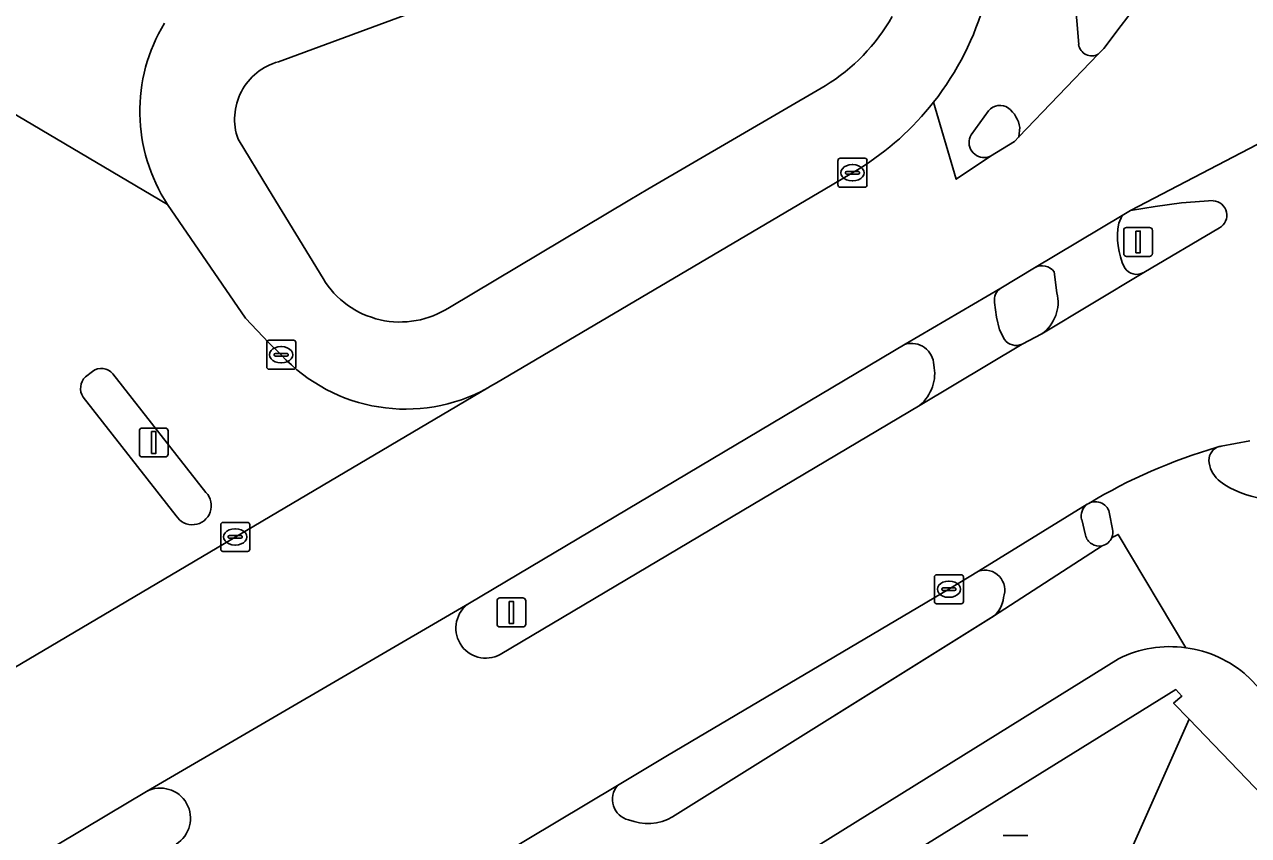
# Model space of a CAD drawing. Extents: x 160349 to 161355, y 381727 to 382854.
# Drawn here: x 161289.23 to 161331.48, y 382227.71 to 382255.68 of the extents above; entities that cross this region are included whole.
import ezdxf

# ---------------------------------------------------------------- set-up
doc = ezdxf.new("R2010")
doc.units = 0
for name, color, linetype in [('IMGEO_Fietspad_gesloten', 7, 'Continuous'), ('IMGEO_Fietspad_open', 7, 'Continuous'), ('IMGEO_Groenvoorziening', 7, 'Continuous'), ('IMGEO_Haag', 7, 'Continuous'), ('IMGEO_Hek', 7, 'Continuous'), ('IMGEO_Kolk', 7, 'Continuous'), ('IMGEO_Lichtmast', 7, 'Continuous'), ('IMGEO_Muur', 7, 'Continuous'), ('IMGEO_Oever', 7, 'Continuous'), ('IMGEO_Rijbaan_lokaal_gesloten', 7, 'Continuous'), ('IMGEO_Rijbaan_lokaal_open', 7, 'Continuous'), ('IMGEO_Rioolput', 7, 'Continuous'), ('IMGEO_Verkeerseiland_gesloten', 7, 'Continuous'), ('IMGEO_Verkeerseiland_open', 7, 'Continuous'), ('IMGEO_Voetpad_gesloten', 7, 'Continuous'), ('IMGEO_Voetpad_open', 7, 'Continuous')]:
    doc.layers.add(name, color=color, linetype=linetype)

msp = doc.modelspace()

# ---------------------------------------------------------------- linework, layer by layer
at = {"layer": 'IMGEO_Fietspad_gesloten'}
for points in [[(161325.62, 382254.989), (161325.334, 382258.407), (161324.674, 382263.697), (161324.66, 382263.867), (161324.651, 382263.978), (161324.332, 382267.842), (161324.272, 382268.873), (161323.411, 382279.071)], [(161323.591, 382252.124), (161323.559, 382251.803), (161326.298, 382254.651)], [(161320.613, 382253), (161321.393, 382250.339), (161322.575, 382251.135), (161322.449, 382251.096)], [(161321.907, 382251.875), (161322.511, 382252.7)], [(161327.007, 382248.823), (161327.124, 382249.094), (161324.094, 382247.287)], [(161324.348, 382245.01), (161327.871, 382247.128)], [(161324.779, 382247.142), (161324.87, 382246.423)], [(161329.316, 382234.184), (161326.988, 382238.092), (161326.844, 382238.022), (161326.766, 382237.984)], [(161326.434, 382237.702), (161322.686, 382235.271), (161311.603, 382228.345)], [(161263.241, 382194.131), (161268.952, 382197.763), (161326.998, 382233.803)], [(161309.707, 382229.429), (161305.53, 382226.941)]]:
    msp.add_lwpolyline(points, dxfattribs=at)
for centre, radius, start, end in [((161312.765, 382259.176), 9.987, 321.8006, 7.0522), ((161326.075, 382255.054), 0.46, 188.0692, 298.936), ((161322.908, 382252.373), 0.514, 55.742, 140.5182), ((161322.525, 382251.953), 1.079, 9.1069, 51.5116), ((161322.36, 382251.612), 0.524, 149.8627, 279.7949), ((161329.377, 382248.35), 2.416, 168.7046, 205.9598), ((161324.357, 382246.838), 0.52, 35.7223, 120.3739), ((161327.621, 382247.551), 0.491, 211.8113, 300.5613), ((161323.573, 382246.099), 1.337, 305.4295, 14.0194), ((161326.325, 382238.167), 0.478, 283.2409, 337.4481), ((161328.779, 382230.211), 4.009, 82.2989, 116.3692), ((161310.248, 382228.951), 0.722, 138.5144, 256.9538), ((161310.741, 382229.885), 1.764, 248.158, 299.2296)]:
    msp.add_arc(centre, radius, start, end, dxfattribs=at)
at = {"layer": 'IMGEO_Fietspad_open'}
for points in [[(161331.442, 382233.206), (161334.618, 382229.952), (161339.798, 382239.837)], [(161326.688, 382238.804), (161326.792, 382238.271)], [(161326.766, 382237.984), (161326.844, 382238.022), (161326.988, 382238.092), (161329.316, 382234.184)]]:
    msp.add_lwpolyline(points, dxfattribs=at)
for centre, radius, start, end in [((161335.672, 382222.953), 18.892, 106.1934, 120.9067), ((161330.599, 382240.656), 0.481, 114.0981, 192.009), ((161331.094, 382240.69), 0.974, 187.9129, 232.7995), ((161332.374, 382242.491), 3.184, 234.049, 262.4707), ((161326.2, 382238.726), 0.494, 9.0537, 118.0711), ((161326.321, 382238.169), 0.482, 337.4256, 12.2215), ((161328.78, 382230.22), 4, 48.2883, 82.305)]:
    msp.add_arc(centre, radius, start, end, dxfattribs=at)
at = {"layer": 'IMGEO_Groenvoorziening'}
for points in [[(161317.561, 382261.635), (161313.69, 382260.181), (161298.003, 382254.392)], [(161303.901, 382245.922), (161310.123, 382249.632), (161310.755, 382250), (161316.869, 382253.562)], [(161296.605, 382251.722), (161297.656, 382250), (161299.54, 382246.912)], [(161322.165, 382236.823), (161321.143, 382236.201), (161311.432, 382230.468), (161309.707, 382229.429)], [(161311.603, 382228.345), (161322.686, 382235.271)], [(161324.618, 382220.88), (161329.43, 382231.714), (161328.895, 382232.27), (161329.183, 382232.517), (161328.968, 382232.737), (161318.92, 382226.507), (161318.218, 382226.072), (161318.017, 382225.677), (161317.736, 382224.99)]]:
    msp.add_lwpolyline(points, dxfattribs=at)
for centre, radius, start, end in [((161313.404, 382259.223), 6.638, 301.4725, 330.5232), ((161298.538, 382252.411), 2.052, 105.1029, 199.6244), ((161302.2, 382248.528), 3.112, 211.2822, 303.1376), ((161322.381, 382236.168), 0.69, 338.5684, 108.2511), ((161322.108, 382235.983), 0.917, 309.0362, 355.7914), ((161310.248, 382228.951), 0.722, 138.5144, 256.9538), ((161310.741, 382229.885), 1.764, 248.158, 299.2296)]:
    msp.add_arc(centre, radius, start, end, dxfattribs=at)
at = {"layer": 'IMGEO_Haag'}
for points in [[(161322.165, 382236.823), (161321.143, 382236.201), (161311.432, 382230.468), (161309.707, 382229.429)], [(161311.603, 382228.345), (161322.616, 382235.223)]]:
    msp.add_lwpolyline(points, dxfattribs=at)
for centre, radius, start, end in [((161322.381, 382236.168), 0.69, 338.5684, 108.2511), ((161322.122, 382235.979), 0.903, 303.1523, 355.9961), ((161310.248, 382228.951), 0.722, 138.5144, 256.9538), ((161310.741, 382229.885), 1.764, 248.158, 299.2296)]:
    msp.add_arc(centre, radius, start, end, dxfattribs=at)
at = {"layer": 'IMGEO_Hek'}
msp.add_lwpolyline([(161329.43, 382231.714), (161333.389, 382227.605)], dxfattribs=at)
at = {"layer": 'IMGEO_Kolk'}
for p, q in [((161317.313, 382250.138), (161317.313, 382250.99)), ((161317.388, 382251.064), (161318.24, 382251.064)), ((161317.801, 382250.844), (161317.826, 382250.844)), ((161318.314, 382250.99), (161318.314, 382250.138)), ((161317.572, 382250.558), (161317.572, 382250.57)), ((161318.01, 382250.521), (161317.612, 382250.521)), ((161317.615, 382250.607), (161318.013, 382250.607)), ((161317.824, 382250.284), (161317.799, 382250.284)), ((161318.056, 382250.57), (161318.056, 382250.558)), ((161318.24, 382250.064), (161317.388, 382250.064)), ((161297.67, 382244.787), (161298.522, 382244.787)), ((161297.595, 382243.861), (161297.595, 382244.713)), ((161298.083, 382244.567), (161298.108, 382244.567)), ((161298.596, 382244.713), (161298.596, 382243.861)), ((161297.854, 382244.281), (161297.854, 382244.293)), ((161298.292, 382244.244), (161297.894, 382244.244)), ((161297.897, 382244.33), (161298.295, 382244.33)), ((161298.106, 382244.007), (161298.081, 382244.007)), ((161298.338, 382244.293), (161298.338, 382244.281)), ((161298.522, 382243.787), (161297.67, 382243.787)), ((161296.082, 382238.505), (161296.934, 382238.505)), ((161296.007, 382237.579), (161296.007, 382238.431)), ((161296.309, 382238.048), (161296.707, 382238.048)), ((161296.495, 382238.285), (161296.52, 382238.285)), ((161297.008, 382238.431), (161297.008, 382237.579)), ((161296.266, 382237.999), (161296.266, 382238.011)), ((161296.704, 382237.962), (161296.306, 382237.962)), ((161296.518, 382237.725), (161296.493, 382237.725)), ((161296.75, 382238.011), (161296.75, 382237.999)), ((161296.934, 382237.505), (161296.082, 382237.505)), ((161320.642, 382235.775), (161320.642, 382236.627)), ((161320.717, 382236.701), (161321.569, 382236.701)), ((161321.13, 382236.481), (161321.155, 382236.481)), ((161321.643, 382236.627), (161321.643, 382235.775)), ((161320.901, 382236.195), (161320.901, 382236.207)), ((161321.339, 382236.158), (161320.941, 382236.158)), ((161320.944, 382236.244), (161321.342, 382236.244)), ((161321.153, 382235.921), (161321.128, 382235.921)), ((161321.385, 382236.207), (161321.385, 382236.195)), ((161321.569, 382235.701), (161320.717, 382235.701))]:
    msp.add_line(p, q, dxfattribs=at)
for points in [[(161317.313, 382250.138), (161317.313, 382250.99)], [(161317.388, 382251.064), (161318.24, 382251.064)], [(161318.314, 382250.99), (161318.314, 382250.138)], [(161318.24, 382250.064), (161317.388, 382250.064)], [(161297.67, 382244.787), (161298.522, 382244.787)], [(161297.595, 382243.861), (161297.595, 382244.713)], [(161298.596, 382244.713), (161298.596, 382243.861)], [(161298.522, 382243.787), (161297.67, 382243.787)], [(161296.082, 382238.505), (161296.934, 382238.505)], [(161296.007, 382237.579), (161296.007, 382238.431)], [(161297.008, 382238.431), (161297.008, 382237.579)], [(161296.934, 382237.505), (161296.082, 382237.505)], [(161320.642, 382235.775), (161320.642, 382236.627)], [(161320.717, 382236.701), (161321.569, 382236.701)], [(161321.643, 382236.627), (161321.643, 382235.775)], [(161321.569, 382235.701), (161320.717, 382235.701)]]:
    msp.add_lwpolyline(points, dxfattribs=at)
for centre, radius, start, end in [((161317.39, 382250.988), 0.0765, 91.552, 178.448), ((161317.39, 382250.988), 0.0765, 91.552, 178.448), ((161318.238, 382250.988), 0.0765, 1.552, 88.448), ((161318.238, 382250.988), 0.0765, 1.552, 88.448), ((161317.612, 382250.567), 0.0403, 85.8775, 175.7526), ((161317.609, 382250.557), 0.0366, 178.938, 274.7102), ((161318.013, 382250.564), 0.043, 264.8664, 352.4533), ((161318.017, 382250.569), 0.0386, 1.7309, 96.639), ((161317.39, 382250.14), 0.0765, 181.552, 268.448), ((161317.39, 382250.14), 0.0765, 181.552, 268.448), ((161318.238, 382250.14), 0.0765, 271.552, 358.448), ((161318.238, 382250.14), 0.0765, 271.552, 358.448), ((161297.672, 382244.711), 0.0765, 91.552, 178.448), ((161297.672, 382244.711), 0.0765, 91.552, 178.448), ((161298.52, 382244.711), 0.0765, 1.552, 88.448), ((161298.52, 382244.711), 0.0765, 1.552, 88.448), ((161297.894, 382244.29), 0.0403, 85.8775, 175.7526), ((161297.891, 382244.28), 0.0366, 178.938, 274.7102), ((161298.295, 382244.287), 0.043, 264.8664, 352.4533), ((161298.299, 382244.292), 0.0386, 1.7309, 96.639), ((161297.672, 382243.863), 0.0765, 181.552, 268.448), ((161297.672, 382243.863), 0.0765, 181.552, 268.448), ((161298.52, 382243.863), 0.0765, 271.552, 358.448), ((161298.52, 382243.863), 0.0765, 271.552, 358.448), ((161296.084, 382238.429), 0.0765, 91.552, 178.448), ((161296.084, 382238.429), 0.0765, 91.552, 178.448), ((161296.932, 382238.429), 0.0765, 1.552, 88.448), ((161296.932, 382238.429), 0.0765, 1.552, 88.448), ((161296.306, 382238.008), 0.0403, 85.8775, 175.7526), ((161296.711, 382238.01), 0.0386, 1.7309, 96.639), ((161296.303, 382237.998), 0.0366, 178.938, 274.7102), ((161296.707, 382238.005), 0.043, 264.8664, 352.4533), ((161296.084, 382237.581), 0.0765, 181.552, 268.448), ((161296.084, 382237.581), 0.0765, 181.552, 268.448), ((161296.932, 382237.581), 0.0765, 271.552, 358.448), ((161296.932, 382237.581), 0.0765, 271.552, 358.448), ((161320.719, 382236.625), 0.0765, 91.552, 178.448), ((161320.719, 382236.625), 0.0765, 91.552, 178.448), ((161321.567, 382236.625), 0.0765, 1.552, 88.448), ((161321.567, 382236.625), 0.0765, 1.552, 88.448), ((161320.941, 382236.204), 0.0403, 85.8775, 175.7526), ((161320.938, 382236.194), 0.0366, 178.938, 274.7102), ((161321.342, 382236.201), 0.043, 264.8664, 352.4533), ((161321.346, 382236.206), 0.0386, 1.7309, 96.639), ((161320.719, 382235.777), 0.0765, 181.552, 268.448), ((161320.719, 382235.777), 0.0765, 181.552, 268.448), ((161321.567, 382235.777), 0.0765, 271.552, 358.448), ((161321.567, 382235.777), 0.0765, 271.552, 358.448)]:
    msp.add_arc(centre, radius, start, end, dxfattribs=at)
for centre, major_axis, ratio, start_param, end_param in [((161317.8, 382250.564), (-0.387, 0.002), 0.722429, 4.712389, 7.853982), ((161317.825, 382250.564), (-0.39, 0.002), 0.717154, 1.570796, 4.712389), ((161298.082, 382244.287), (-0.387, 0.002), 0.722429, 4.712389, 7.853982), ((161298.107, 382244.287), (-0.39, 0.002), 0.717154, 1.570796, 4.712389), ((161296.494, 382238.005), (-0.387, 0.002), 0.722429, 4.712389, 7.853982), ((161296.519, 382238.005), (-0.39, 0.002), 0.717154, 1.570796, 4.712389), ((161321.129, 382236.201), (-0.387, 0.002), 0.722429, 4.712389, 7.853982), ((161321.154, 382236.201), (-0.39, 0.002), 0.717154, 1.570796, 4.712389)]:
    msp.add_ellipse(centre, major_axis=major_axis, ratio=ratio, start_param=start_param, end_param=end_param, dxfattribs=at)
at = {"layer": 'IMGEO_Lichtmast'}
for p, q in [((161327.276, 382248.678), (161328.066, 382248.678)), ((161328.066, 382248.678), (161327.276, 382248.678)), ((161327.176, 382247.778), (161327.176, 382248.578)), ((161327.176, 382248.578), (161327.176, 382247.778)), ((161328.166, 382248.578), (161328.166, 382247.778)), ((161328.166, 382247.778), (161328.166, 382248.578)), ((161328.066, 382247.678), (161327.276, 382247.678)), ((161327.276, 382247.678), (161328.066, 382247.678)), ((161293.199, 382240.861), (161293.199, 382241.661)), ((161293.199, 382241.661), (161293.199, 382240.861)), ((161293.299, 382241.761), (161294.089, 382241.761)), ((161294.089, 382241.761), (161293.299, 382241.761)), ((161294.189, 382241.661), (161294.189, 382240.861)), ((161294.189, 382240.861), (161294.189, 382241.661)), ((161294.089, 382240.761), (161293.299, 382240.761)), ((161293.299, 382240.761), (161294.089, 382240.761)), ((161305.546, 382234.999), (161305.546, 382235.799)), ((161305.546, 382235.799), (161305.546, 382234.999)), ((161305.646, 382235.899), (161306.436, 382235.899)), ((161306.436, 382235.899), (161305.646, 382235.899)), ((161306.536, 382235.799), (161306.536, 382234.999)), ((161306.536, 382234.999), (161306.536, 382235.799)), ((161306.436, 382234.899), (161305.646, 382234.899)), ((161305.646, 382234.899), (161306.436, 382234.899))]:
    msp.add_line(p, q, dxfattribs=at)
for points in [[(161327.596, 382248.553), (161327.746, 382248.553), (161327.746, 382247.803), (161327.596, 382247.803), (161327.596, 382248.553)], [(161293.619, 382241.636), (161293.769, 382241.636), (161293.769, 382240.886), (161293.619, 382240.886), (161293.619, 382241.636)], [(161305.966, 382235.774), (161306.116, 382235.774), (161306.116, 382235.024), (161305.966, 382235.024), (161305.966, 382235.774)]]:
    msp.add_lwpolyline(points, dxfattribs=at)
for centre, start, end in [((161327.276, 382248.578), 90, 180), ((161327.276, 382248.578), 90, 180), ((161328.066, 382248.578), 0, 90), ((161328.066, 382248.578), 360, 90), ((161327.276, 382247.778), 180, 270), ((161327.276, 382247.778), 180, 270), ((161328.066, 382247.778), 270, 0), ((161328.066, 382247.778), 270, 0), ((161293.299, 382241.661), 90, 180), ((161293.299, 382241.661), 90, 180), ((161294.089, 382241.661), 0, 90), ((161294.089, 382241.661), 360, 90), ((161293.299, 382240.861), 180, 270), ((161293.299, 382240.861), 180, 270), ((161294.089, 382240.861), 270, 0), ((161294.089, 382240.861), 270, 0), ((161305.646, 382235.799), 90, 180), ((161305.646, 382235.799), 90, 180), ((161306.436, 382235.799), 0, 90), ((161306.436, 382235.799), 360, 90), ((161305.646, 382234.999), 180, 270), ((161305.646, 382234.999), 180, 270), ((161306.436, 382234.999), 270, 0), ((161306.436, 382234.999), 270, 0)]:
    msp.add_arc(centre, 0.1, start, end, dxfattribs=at)
at = {"layer": 'IMGEO_Muur'}
msp.add_lwpolyline([(161329.43, 382231.714), (161328.895, 382232.27)], dxfattribs=at)
at = {"layer": 'IMGEO_Oever'}
msp.add_lwpolyline([(161297.359, 382171.063), (161300.665, 382175.538), (161299.959, 382178.211), (161299.491, 382179.513), (161299.491, 382180.424), (161299.846, 382181.695), (161309.512, 382193.228), (161319.892, 382206.845), (161325.971, 382214.541), (161331.869, 382225.179), (161334.21, 382226.769), (161333.389, 382227.605), (161329.43, 382231.714), (161324.618, 382220.88)], dxfattribs=at)
at = {"layer": 'IMGEO_Rijbaan_lokaal_gesloten'}
for points in [[(161292.079, 382228.409), (161293.445, 382229.224), (161304.589, 382235.723), (161319.637, 382244.651), (161322.929, 382246.586), (161324.094, 382247.287), (161327.124, 382249.094), (161327.407, 382249.263), (161334.235, 382252.82), (161330.139, 382262.048), (161329.504, 382260.058)], [(161327.085, 382255.647), (161326.488, 382254.848), (161326.298, 382254.651), (161323.559, 382251.803), (161323.409, 382251.647), (161322.575, 382251.135), (161321.393, 382250.339), (161320.613, 382253)], [(161339.832, 382240.411), (161334.235, 382252.82), (161327.407, 382249.263), (161328.263, 382249.397), (161329.171, 382249.532), (161330.267, 382249.602)], [(161318.048, 382250.702), (161316.857, 382250), (161305.531, 382243.324), (161305.319, 382243.199), (161305.224, 382243.142), (161284.956, 382231.179), (161284.644, 382230.983), (161274.932, 382225.238), (161267.458, 382220.802), (161261.189, 382217.074), (161251.365, 382211.304)], [(161330.483, 382248.661), (161327.871, 382247.128), (161324.348, 382245.01), (161323.67, 382244.657), (161320.144, 382242.552), (161305.655, 382233.95)], [(161330.533, 382241.132), (161331.523, 382241.316)], [(161296.989, 382221.914), (161297.927, 382222.452), (161300.743, 382224.122), (161300.974, 382224.234), (161304.61, 382226.424), (161305.53, 382226.941), (161309.707, 382229.429), (161311.432, 382230.468), (161321.143, 382236.201), (161322.165, 382236.823), (161325.918, 382239.131), (161325.968, 382239.162)], [(161304.589, 382235.723), (161293.445, 382229.224)], [(161256.636, 382207.424), (161259.238, 382208.956), (161277.382, 382219.697), (161290.365, 382227.382), (161292.079, 382228.409)]]:
    msp.add_lwpolyline(points, dxfattribs=at)
for centre, radius, start, end in [((161315.128, 382265.073), 15.225, 321.7502, 340.7689), ((161312.777, 382259.166), 9.971, 301.9126, 321.8022), ((161330.227, 382249.097), 0.506, 300.4149, 85.4409), ((161335.672, 382222.953), 18.892, 106.1934, 120.9067), ((161330.603, 382240.638), 0.499, 98.0961, 113.6782), ((161305.158, 382234.858), 1.035, 123.3616, 298.6704), ((161293.925, 382228.3), 1.041, 301.4355, 117.46)]:
    msp.add_arc(centre, radius, start, end, dxfattribs=at)
at = {"layer": 'IMGEO_Rijbaan_lokaal_open'}
for points in [[(161298.091, 382244.287), (161297.666, 382244.698), (161296.86, 382245.546), (161294.175, 382249.468), (161282.972, 382256.085), (161268.983, 382260.613), (161268.828, 382260.692), (161216.702, 382287.227)], [(161282.972, 382256.085), (161294.175, 382249.468)], [(161291.34, 382243.526), (161291.581, 382243.715)], [(161292.283, 382243.631), (161295.497, 382239.54)], [(161284.956, 382231.179), (161305.224, 382243.142)], [(161294.467, 382238.737), (161291.256, 382242.824)]]:
    msp.add_lwpolyline(points, dxfattribs=at)
for centre, radius, start, end in [((161299.077, 382252.682), 5.861, 148.6887, 213.2515), ((161302.39, 382248.277), 5.865, 222.8662, 298.895), ((161291.741, 382243.122), 0.569, 134.7853, 211.5678), ((161291.888, 382243.307), 0.511, 39.4002, 126.9528), ((161295.027, 382239.081), 0.657, 211.5617, 44.3191)]:
    msp.add_arc(centre, radius, start, end, dxfattribs=at)
at = {"layer": 'IMGEO_Rioolput'}
msp.add_line((161323.014, 382227.706), (161323.866, 382227.706), dxfattribs=at)
msp.add_lwpolyline([(161323.014, 382227.706), (161323.866, 382227.706)], dxfattribs=at)
at = {"layer": 'IMGEO_Verkeerseiland_gesloten'}
for points in [[(161330.267, 382249.602), (161329.171, 382249.532), (161328.263, 382249.397), (161327.407, 382249.263), (161327.124, 382249.094), (161327.007, 382248.823)], [(161327.871, 382247.128), (161330.483, 382248.661)], [(161324.094, 382247.287), (161322.929, 382246.586)], [(161324.87, 382246.423), (161324.779, 382247.142)], [(161322.72, 382246.094), (161322.78, 382245.589), (161322.893, 382245.15), (161323.064, 382244.81)], [(161323.67, 382244.657), (161324.348, 382245.01)], [(161319.637, 382244.651), (161304.589, 382235.723)], [(161291.581, 382243.715), (161291.34, 382243.526)], [(161295.497, 382239.54), (161292.283, 382243.631)], [(161291.256, 382242.824), (161294.467, 382238.737)], [(161305.655, 382233.95), (161320.144, 382242.552)], [(161331.523, 382241.316), (161330.533, 382241.132)], [(161325.968, 382239.162), (161325.918, 382239.131)], [(161325.724, 382238.605), (161325.855, 382238.063)], [(161326.792, 382238.271), (161326.688, 382238.804)], [(161293.445, 382229.224), (161292.079, 382228.409), (161290.365, 382227.382), (161277.382, 382219.697), (161259.238, 382208.956), (161256.636, 382207.424)]]:
    msp.add_lwpolyline(points, dxfattribs=at)
for centre, radius, start, end in [((161330.227, 382249.097), 0.506, 300.4149, 85.4409), ((161329.377, 382248.35), 2.416, 168.7046, 205.9598), ((161324.357, 382246.838), 0.52, 35.7223, 120.3739), ((161327.621, 382247.551), 0.491, 211.8113, 300.5613), ((161323.183, 382246.188), 0.472, 122.5114, 191.4573), ((161323.573, 382246.099), 1.337, 305.4295, 14.0194), ((161323.459, 382245.098), 0.489, 216.0639, 295.5968), ((161319.848, 382243.905), 0.775, 2.4349, 105.7667), ((161291.741, 382243.122), 0.569, 134.7853, 211.5678), ((161291.888, 382243.307), 0.511, 39.4002, 126.9528), ((161319.215, 382243.648), 1.436, 310.2853, 11.6584), ((161330.599, 382240.656), 0.481, 114.0981, 192.009), ((161330.603, 382240.638), 0.499, 98.0961, 113.6782), ((161331.094, 382240.69), 0.974, 187.9129, 232.7995), ((161332.374, 382242.491), 3.184, 234.049, 262.4707), ((161295.027, 382239.081), 0.657, 211.5617, 44.3191), ((161326.202, 382238.727), 0.494, 125.1527, 194.3572), ((161326.2, 382238.726), 0.494, 9.0537, 118.0711), ((161326.323, 382238.169), 0.48, 192.8034, 283.3105), ((161326.321, 382238.169), 0.482, 337.4256, 12.2215), ((161326.325, 382238.167), 0.478, 283.2409, 337.4481), ((161305.158, 382234.858), 1.035, 123.3616, 298.6704), ((161293.925, 382228.3), 1.041, 301.4355, 117.46)]:
    msp.add_arc(centre, radius, start, end, dxfattribs=at)
at = {"layer": 'IMGEO_Verkeerseiland_open'}
for points in [[(161325.334, 382258.407), (161325.62, 382254.989)], [(161326.298, 382254.651), (161326.488, 382254.848), (161327.085, 382255.647)], [(161322.511, 382252.7), (161321.907, 382251.875)], [(161322.449, 382251.096), (161322.575, 382251.135), (161323.409, 382251.647), (161323.559, 382251.803), (161323.591, 382252.124)]]:
    msp.add_lwpolyline(points, dxfattribs=at)
for centre, radius, start, end in [((161315.128, 382265.073), 15.225, 321.7502, 340.7689), ((161326.075, 382255.054), 0.46, 188.0692, 298.936), ((161322.908, 382252.373), 0.514, 55.742, 140.5182), ((161322.525, 382251.953), 1.079, 9.1069, 51.5116), ((161322.36, 382251.612), 0.524, 149.8627, 279.7949)]:
    msp.add_arc(centre, radius, start, end, dxfattribs=at)
at = {"layer": 'IMGEO_Voetpad_gesloten'}
for points in [[(161322.929, 382246.586), (161319.637, 382244.651)], [(161323.064, 382244.81), (161322.893, 382245.15), (161322.78, 382245.589), (161322.72, 382246.094)], [(161320.144, 382242.552), (161323.67, 382244.657)]]:
    msp.add_lwpolyline(points, dxfattribs=at)
for centre, radius, start, end in [((161323.183, 382246.188), 0.472, 122.5114, 191.4573), ((161323.459, 382245.098), 0.489, 216.0639, 295.5968), ((161319.848, 382243.905), 0.775, 2.4349, 105.7667), ((161319.215, 382243.648), 1.436, 310.2853, 11.6584)]:
    msp.add_arc(centre, radius, start, end, dxfattribs=at)
at = {"layer": 'IMGEO_Voetpad_open'}
for points in [[(161298.003, 382254.392), (161313.69, 382260.181), (161317.561, 382261.635)], [(161316.869, 382253.562), (161310.755, 382250), (161310.123, 382249.632), (161303.901, 382245.922)], [(161299.54, 382246.912), (161297.656, 382250), (161296.605, 382251.722)], [(161316.857, 382250), (161318.048, 382250.702)], [(161305.224, 382243.142), (161305.319, 382243.199), (161305.531, 382243.324), (161316.857, 382250)], [(161294.175, 382249.468), (161296.86, 382245.546), (161297.666, 382244.698), (161298.091, 382244.287)], [(161325.918, 382239.131), (161322.165, 382236.823)], [(161325.855, 382238.063), (161325.724, 382238.605)], [(161322.686, 382235.271), (161326.434, 382237.702)], [(161326.998, 382233.803), (161268.952, 382197.763), (161263.241, 382194.131)], [(161314.744, 382223.944), (161318.218, 382226.072), (161318.92, 382226.507), (161328.968, 382232.737), (161329.183, 382232.517), (161328.895, 382232.27), (161329.43, 382231.714), (161333.389, 382227.605), (161333.598, 382228.005), (161334.618, 382229.952), (161331.442, 382233.206)]]:
    msp.add_lwpolyline(points, dxfattribs=at)
for centre, radius, start, end in [((161312.765, 382259.176), 9.987, 321.8006, 7.0522), ((161313.404, 382259.223), 6.638, 301.4725, 330.5232), ((161299.077, 382252.682), 5.861, 148.6887, 213.2515), ((161298.538, 382252.411), 2.052, 105.1029, 199.6244), ((161312.777, 382259.166), 9.971, 301.9126, 321.8022), ((161302.2, 382248.528), 3.112, 211.2822, 303.1376), ((161302.39, 382248.277), 5.865, 222.8662, 298.895), ((161326.202, 382238.727), 0.494, 125.1527, 194.3572), ((161326.323, 382238.169), 0.48, 192.8034, 283.3105), ((161322.381, 382236.168), 0.69, 338.5684, 108.2511), ((161322.108, 382235.983), 0.917, 309.0362, 355.7914), ((161328.779, 382230.211), 4.009, 82.2989, 116.3692), ((161328.78, 382230.22), 4, 48.2883, 82.305)]:
    msp.add_arc(centre, radius, start, end, dxfattribs=at)

doc.saveas('drawing.dxf')
